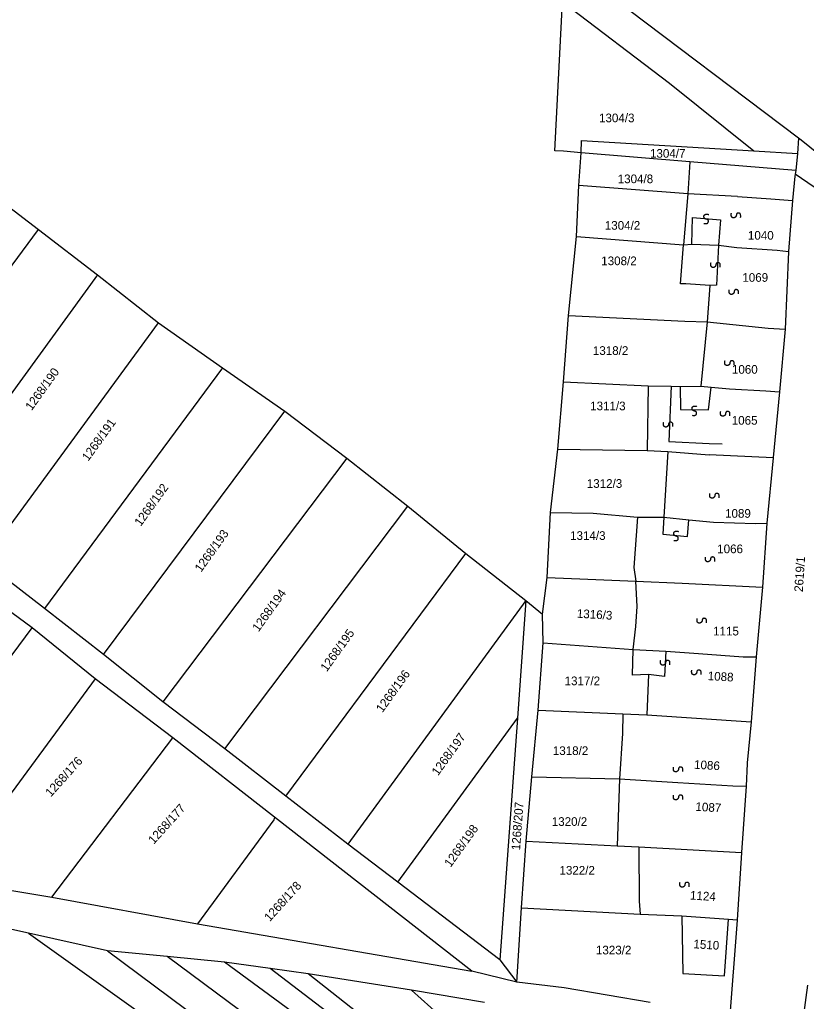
# Model space of a CAD drawing. Extents: x -581999 to -572728, y -1219553 to -1212032.
# Drawn here: x -577931.4 to -577749.9, y -1215415.3 to -1215188.7 of the extents above; entities that cross this region are included whole.
import ezdxf

# ---------------------------------------------------------------- set-up
doc = ezdxf.new("R2010")
doc.units = 0
for name, color, linetype in [('Vrstva 1', 7, 'Continuous'), ('Vrstva 2', 7, 'Continuous'), ('Vrstva 4', 7, 'Continuous'), ('Vrstva 6', 7, 'Continuous')]:
    doc.layers.add(name, color=color, linetype=linetype)

msp = doc.modelspace()

# ---------------------------------------------------------------- linework, layer by layer
at = {"layer": 'Vrstva 1'}
for p, q in [((-577751.771, -1215216.11), (-577797.256, -1215181.691)), ((-577751.157, -1215216.558), (-577751.771, -1215216.11)), ((-577744.409, -1215221.978), (-577751.157, -1215216.558)), ((-577802.407, -1215226.986), (-577801.847, -1215219.478)), ((-577752.368, -1215223.554), (-577752.496, -1215224.418)), ((-577752.363, -1215223.503), (-577752.368, -1215223.554)), ((-577752.566, -1215224.831), (-577753.134, -1215230.436)), ((-577752.496, -1215224.418), (-577752.566, -1215224.831)), ((-577802.986, -1215238.757), (-577802.407, -1215226.986)), ((-577777.318, -1215228.893), (-577802.407, -1215226.986)), ((-577765.812, -1215229.55), (-577777.318, -1215228.893)), ((-577765.812, -1215229.55), (-577758.155, -1215230.092)), ((-577758.155, -1215230.092), (-577753.134, -1215230.436)), ((-577753.134, -1215230.436), (-577754.028, -1215242.216)), ((-577789.005, -1215324.155), (-577789.292, -1215318.312)), ((-577789.269, -1215328.791), (-577789.005, -1215324.155)), ((-577789.883, -1215334.034), (-577789.269, -1215328.791)), ((-577811.765, -1215348.086), (-577810.639, -1215332.549)), ((-577813.247, -1215363.44), (-577811.765, -1215348.086)), ((-577814.554, -1215378.335), (-577813.247, -1215363.44)), ((-577815.679, -1215393.687), (-577814.554, -1215378.335)), ((-577816.723, -1215410.844), (-577815.679, -1215393.687)), ((-577765.869, -1215396.516), (-577767.937, -1215422.983)), ((-577765.866, -1215396.47), (-577765.869, -1215396.516)), ((-577820.615, -1215405.714), (-577816.723, -1215410.844)), ((-577816.723, -1215410.844), (-577827.089, -1215408.314)), ((-577805.815, -1215412.158), (-577816.723, -1215410.844)), ((-577785.972, -1215415.498), (-577805.815, -1215412.158))]:
    msp.add_line(p, q, dxfattribs=at)
for points in [[(-577805.958, -1215219.11), (-577807.932, -1215218.976), (-577806.206, -1215184.597)], [(-577806.206, -1215184.597), (-577781.483, -1215203.427), (-577762.083, -1215219.029)], [(-577801.847, -1215219.478), (-577801.837, -1215216.584), (-577762.083, -1215219.029)], [(-577751.771, -1215216.11), (-577751.975, -1215219.597)], [(-577801.847, -1215219.478), (-577805.958, -1215219.11)], [(-577762.083, -1215219.029), (-577751.975, -1215219.597)], [(-577776.789, -1215221.516), (-577801.847, -1215219.478)], [(-577776.789, -1215221.516), (-577777.318, -1215228.893), (-577778.291, -1215240.731)], [(-577752.363, -1215223.503), (-577776.789, -1215221.516)], [(-577751.975, -1215219.597), (-577751.977, -1215219.632), (-577752.363, -1215223.503)], [(-577940.637, -1215226.759), (-577927.015, -1215237.173)], [(-577968.083, -1215292.72), (-577927.015, -1215237.173)], [(-577927.015, -1215237.173), (-577913.394, -1215247.583)], [(-577804.838, -1215257.018), (-577802.986, -1215238.757)], [(-577802.986, -1215238.757), (-577778.291, -1215240.731)], [(-577777.744, -1215249.708), (-577778.979, -1215249.702), (-577778.291, -1215240.731)], [(-577778.291, -1215240.731), (-577776.322, -1215240.561)], [(-577776.322, -1215240.561), (-577770.237, -1215240.774)], [(-577770.237, -1215240.774), (-577765.944, -1215241.341)], [(-577765.944, -1215241.341), (-577756.64, -1215241.934)], [(-577756.64, -1215241.934), (-577754.028, -1215242.216)], [(-577754.028, -1215242.216), (-577754.034, -1215242.283), (-577754.812, -1215260.145)], [(-577913.394, -1215247.583), (-577953.777, -1215303.127)], [(-577913.394, -1215247.583), (-577899.326, -1215258.684)], [(-577772.186, -1215250.113), (-577777.744, -1215249.708)], [(-577772.186, -1215250.113), (-577772.804, -1215258.486)], [(-577805.966, -1215272.306), (-577804.838, -1215257.018)], [(-577804.838, -1215257.018), (-577777.994, -1215258.278)], [(-577939.703, -1215313.76), (-577899.326, -1215258.684)], [(-577899.326, -1215258.684), (-577884.576, -1215269.096)], [(-577777.994, -1215258.278), (-577772.804, -1215258.486)], [(-577772.804, -1215258.486), (-577774.288, -1215273.307)], [(-577772.804, -1215258.486), (-577758.756, -1215259.904)], [(-577758.756, -1215259.904), (-577754.812, -1215260.145)], [(-577754.812, -1215260.145), (-577754.814, -1215260.183), (-577756.116, -1215274.598)], [(-577884.576, -1215269.096), (-577925.633, -1215324.619)], [(-577884.576, -1215269.096), (-577870.204, -1215279.078)], [(-577807.27, -1215287.853), (-577805.966, -1215272.306)], [(-577805.966, -1215272.306), (-577786.458, -1215273.244)], [(-577786.458, -1215273.244), (-577786.689, -1215288.183)], [(-577786.458, -1215273.244), (-577781.089, -1215273.272)], [(-577781.089, -1215273.272), (-577779.066, -1215273.348)], [(-577779.066, -1215273.348), (-577774.288, -1215273.307)], [(-577774.288, -1215273.307), (-577771.903, -1215273.51)], [(-577771.903, -1215273.51), (-577767.67, -1215273.884)], [(-577767.67, -1215273.884), (-577759.302, -1215274.376)], [(-577759.302, -1215274.376), (-577756.116, -1215274.598)], [(-577756.116, -1215274.598), (-577756.12, -1215274.642), (-577757.603, -1215289.79)], [(-577912.02, -1215335.244), (-577870.204, -1215279.078)], [(-577870.204, -1215279.078), (-577855.919, -1215289.941)], [(-577808.928, -1215302.434), (-577807.27, -1215287.853)], [(-577807.27, -1215287.853), (-577786.689, -1215288.183)], [(-577786.689, -1215288.183), (-577781.858, -1215288.389)], [(-577781.858, -1215288.389), (-577782.805, -1215303.57)], [(-577781.858, -1215288.389), (-577772.376, -1215289.161), (-577772.332, -1215289.06)], [(-577772.332, -1215289.06), (-577757.603, -1215289.79)], [(-577855.919, -1215289.941), (-577898.354, -1215346.177)], [(-577855.919, -1215289.941), (-577841.863, -1215301.031)], [(-577757.603, -1215289.79), (-577757.606, -1215289.821), (-577759.097, -1215304.889), (-577759.098, -1215304.912)], [(-577884.067, -1215357.03), (-577841.863, -1215301.031)], [(-577841.863, -1215301.031), (-577828.493, -1215311.884)], [(-577809.694, -1215317.436), (-577808.928, -1215302.434)], [(-577808.928, -1215302.434), (-577799.088, -1215302.65)], [(-577799.088, -1215302.65), (-577788.889, -1215303.539)], [(-577788.889, -1215303.539), (-577789.715, -1215315.17)], [(-577788.889, -1215303.539), (-577782.805, -1215303.57)], [(-577782.805, -1215303.57), (-577777.081, -1215304.143), (-577771.357, -1215304.714)], [(-577771.357, -1215304.714), (-577761.639, -1215305.003)], [(-577761.639, -1215305.003), (-577759.098, -1215304.912)], [(-577759.098, -1215304.912), (-577760.043, -1215319.674)], [(-577870.011, -1215367.879), (-577828.493, -1215311.884)], [(-577828.493, -1215311.884), (-577814.672, -1215322.737)], [(-577925.633, -1215324.619), (-577939.703, -1215313.76)], [(-577789.715, -1215315.17), (-577789.292, -1215318.312)], [(-577928.473, -1215329.085), (-577942.318, -1215318.916)], [(-577810.796, -1215325.926), (-577809.694, -1215317.436)], [(-577809.694, -1215317.436), (-577800.348, -1215317.861)], [(-577800.348, -1215317.861), (-577789.292, -1215318.312)], [(-577789.292, -1215318.312), (-577778.595, -1215318.742)], [(-577778.595, -1215318.742), (-577760.043, -1215319.674)], [(-577760.043, -1215319.674), (-577760.045, -1215319.706), (-577761.534, -1215335.782), (-577761.534, -1215335.783)], [(-577814.672, -1215322.737), (-577855.733, -1215378.955)], [(-577814.672, -1215322.737), (-577816.578, -1215349.928)], [(-577814.672, -1215322.737), (-577810.796, -1215325.926)], [(-577912.02, -1215335.244), (-577925.633, -1215324.619)], [(-577810.639, -1215332.549), (-577810.796, -1215325.926)], [(-577968.996, -1215383.692), (-577928.473, -1215329.085)], [(-577913.954, -1215340.861), (-577928.473, -1215329.085)], [(-577810.639, -1215332.549), (-577789.883, -1215334.034)], [(-577786.316, -1215339.865), (-577790.048, -1215340.012), (-577789.883, -1215334.034)], [(-577789.883, -1215334.034), (-577782.369, -1215334.433)], [(-577782.369, -1215334.433), (-577774.857, -1215335.012)], [(-577898.354, -1215346.177), (-577912.02, -1215335.244)], [(-577774.857, -1215335.012), (-577764.485, -1215335.786)], [(-577764.485, -1215335.786), (-577761.534, -1215335.783)], [(-577761.534, -1215335.783), (-577762.657, -1215350.732)], [(-577913.954, -1215340.861), (-577948.085, -1215387.231)], [(-577896.035, -1215354.486), (-577913.954, -1215340.861)], [(-577786.316, -1215339.865), (-577786.705, -1215349.162)], [(-577884.067, -1215357.03), (-577898.354, -1215346.177)], [(-577811.765, -1215348.086), (-577792.251, -1215348.955)], [(-577844.176, -1215387.723), (-577816.578, -1215349.928)], [(-577816.578, -1215349.928), (-577820.615, -1215405.714)], [(-577792.251, -1215348.955), (-577792.317, -1215353.468)], [(-577792.251, -1215348.955), (-577786.705, -1215349.162)], [(-577786.705, -1215349.162), (-577762.657, -1215350.732)], [(-577762.657, -1215350.732), (-577762.66, -1215350.773), (-577763.574, -1215360.25)], [(-577923.973, -1215391.226), (-577896.035, -1215354.486)], [(-577872.633, -1215372.791), (-577896.035, -1215354.486)], [(-577792.317, -1215353.468), (-577793.018, -1215363.948)], [(-577870.011, -1215367.879), (-577884.067, -1215357.03)], [(-577763.574, -1215360.25), (-577763.583, -1215360.343), (-577763.791, -1215365.62)], [(-577813.247, -1215363.44), (-577793.018, -1215363.948)], [(-577793.018, -1215363.948), (-577793.608, -1215379.399)], [(-577793.018, -1215363.948), (-577779.604, -1215364.736)], [(-577779.604, -1215364.736), (-577766.907, -1215365.518)], [(-577766.907, -1215365.518), (-577763.791, -1215365.62)], [(-577763.791, -1215365.62), (-577763.792, -1215365.64), (-577764.917, -1215380.953)], [(-577855.733, -1215378.955), (-577870.011, -1215367.879)], [(-577872.633, -1215372.791), (-577872.789, -1215373.347), (-577890.356, -1215397.345)], [(-577827.089, -1215408.314), (-577872.633, -1215372.791)], [(-577844.176, -1215387.723), (-577855.733, -1215378.955)], [(-577814.554, -1215378.335), (-577793.608, -1215379.399)], [(-577793.608, -1215379.399), (-577788.6, -1215379.604)], [(-577788.6, -1215379.604), (-577764.917, -1215380.953)], [(-577788.6, -1215379.604), (-577788.498, -1215392.134)], [(-577764.917, -1215380.953), (-577764.92, -1215380.989), (-577765.866, -1215396.47)], [(-577948.085, -1215387.231), (-577923.973, -1215391.226)], [(-577820.615, -1215405.714), (-577844.176, -1215387.723)], [(-577929.364, -1215399.559), (-577971.667, -1215390.161)], [(-577923.973, -1215391.226), (-577890.356, -1215397.345)], [(-577815.679, -1215393.687), (-577788.295, -1215395.139)], [(-577788.498, -1215392.134), (-577788.295, -1215395.139)], [(-577788.295, -1215395.139), (-577778.638, -1215395.545)], [(-577778.638, -1215395.545), (-577767.91, -1215396.318)], [(-577778.638, -1215395.545), (-577778.43, -1215408.844), (-577768.803, -1215409.387), (-577767.91, -1215396.318)], [(-577890.356, -1215397.345), (-577827.089, -1215408.314)], [(-577767.91, -1215396.318), (-577765.866, -1215396.47)], [(-577911.143, -1215403.634), (-577929.364, -1215399.559)], [(-577929.364, -1215399.559), (-577873.654, -1215439.317), (-577851.298, -1215457.508), (-577822.237, -1215481.153)], [(-577897.389, -1215404.912), (-577911.143, -1215403.634)], [(-577911.143, -1215403.634), (-577846.06, -1215452.036), (-577819.48, -1215472.151)], [(-577824.972, -1215458.728), (-577897.389, -1215404.912)], [(-577884.153, -1215406.188), (-577897.389, -1215404.912)], [(-577822.036, -1215451.885), (-577884.153, -1215406.188)], [(-577873.644, -1215407.692), (-577884.153, -1215406.188)], [(-577820.341, -1215448.471), (-577873.644, -1215407.692)], [(-577864.881, -1215408.946), (-577873.644, -1215407.692)], [(-577818.922, -1215445.136), (-577864.881, -1215408.946)], [(-577841.001, -1215412.699), (-577864.881, -1215408.946)], [(-577749.649, -1215411.514), (-577752.037, -1215429.194), (-577745.606, -1215430.487), (-577738.822, -1215432.864), (-577735.959, -1215431.975)], [(-577814.255, -1215436.661), (-577841.001, -1215412.699)], [(-577824.17, -1215415.551), (-577841.001, -1215412.699)]]:
    msp.add_lwpolyline(points, dxfattribs=at)
at = {"layer": 'Vrstva 4'}
for points in [[(-577744.409, -1215221.978), (-577744.974, -1215229.573), (-577752.496, -1215224.418)], [(-577776.322, -1215240.561), (-577776.208, -1215234.362), (-577769.784, -1215234.897), (-577770.237, -1215240.774)], [(-577770.237, -1215240.774), (-577770.702, -1215249.996)], [(-577770.702, -1215249.996), (-577772.186, -1215250.113)], [(-577781.089, -1215273.272), (-577781.67, -1215286.039)], [(-577779.066, -1215273.348), (-577778.962, -1215278.714), (-577772.538, -1215278.748), (-577771.903, -1215273.51)], [(-577781.67, -1215286.039), (-577772.323, -1215286.566)], [(-577772.323, -1215286.566), (-577769.325, -1215286.646)], [(-577782.805, -1215303.57), (-577783.019, -1215307.469), (-577777.338, -1215307.998), (-577777.081, -1215304.143)], [(-577782.369, -1215334.433), (-577782.639, -1215340.297), (-577786.316, -1215339.865)]]:
    msp.add_lwpolyline(points, dxfattribs=at)
at = {"layer": 'Vrstva 6'}
for points in [[(-577773.579, -1215235.74), (-577772.738, -1215235.892), (-577772.475, -1215235.178), (-577772.707, -1215234.844), (-577773.119, -1215234.771), (-577773.415, -1215234.599), (-577773.565, -1215234.338), (-577773.593, -1215234.109), (-577773.519, -1215233.851), (-577773.238, -1215233.615), (-577772.626, -1215233.617), (-577772.463, -1215233.699)], [(-577765.109, -1215234.364), (-577765.014, -1215233.513), (-577765.744, -1215233.301), (-577766.061, -1215233.555), (-577766.106, -1215233.971), (-577766.257, -1215234.278), (-577766.506, -1215234.445), (-577766.733, -1215234.489), (-577766.996, -1215234.433), (-577767.251, -1215234.169), (-577767.291, -1215233.559), (-577767.221, -1215233.39)], [(-577769.822, -1215245.809), (-577769.727, -1215244.958), (-577770.457, -1215244.746), (-577770.774, -1215245), (-577770.819, -1215245.416), (-577770.97, -1215245.723), (-577771.219, -1215245.89), (-577771.446, -1215245.934), (-577771.709, -1215245.878), (-577771.964, -1215245.614), (-577772.004, -1215245.004), (-577771.934, -1215244.835)], [(-577765.605, -1215252.029), (-577765.51, -1215251.178), (-577766.24, -1215250.966), (-577766.557, -1215251.22), (-577766.602, -1215251.636), (-577766.753, -1215251.943), (-577767.002, -1215252.11), (-577767.229, -1215252.154), (-577767.492, -1215252.098), (-577767.747, -1215251.834), (-577767.787, -1215251.224), (-577767.717, -1215251.055)], [(-577766.597, -1215268.449), (-577766.502, -1215267.598), (-577767.232, -1215267.386), (-577767.549, -1215267.64), (-577767.594, -1215268.056), (-577767.745, -1215268.363), (-577767.994, -1215268.53), (-577768.221, -1215268.574), (-577768.484, -1215268.518), (-577768.739, -1215268.254), (-577768.779, -1215267.644), (-577768.709, -1215267.475)], [(-577776.307, -1215280.026), (-577775.466, -1215280.178), (-577775.203, -1215279.464), (-577775.435, -1215279.13), (-577775.847, -1215279.057), (-577776.143, -1215278.885), (-577776.293, -1215278.624), (-577776.321, -1215278.395), (-577776.247, -1215278.137), (-577775.966, -1215277.901), (-577775.354, -1215277.903), (-577775.191, -1215277.985)], [(-577767.59, -1215280.142), (-577767.495, -1215279.291), (-577768.225, -1215279.079), (-577768.542, -1215279.333), (-577768.587, -1215279.749), (-577768.738, -1215280.056), (-577768.987, -1215280.223), (-577769.214, -1215280.267), (-577769.477, -1215280.211), (-577769.732, -1215279.947), (-577769.772, -1215279.337), (-577769.702, -1215279.168)], [(-577780.736, -1215282.63), (-577780.641, -1215281.779), (-577781.371, -1215281.567), (-577781.688, -1215281.821), (-577781.733, -1215282.237), (-577781.884, -1215282.544), (-577782.133, -1215282.711), (-577782.36, -1215282.755), (-577782.623, -1215282.699), (-577782.878, -1215282.435), (-577782.918, -1215281.825), (-577782.848, -1215281.656)], [(-577770.07, -1215299.051), (-577769.975, -1215298.2), (-577770.705, -1215297.988), (-577771.022, -1215298.242), (-577771.067, -1215298.658), (-577771.218, -1215298.965), (-577771.467, -1215299.132), (-577771.694, -1215299.176), (-577771.957, -1215299.12), (-577772.212, -1215298.856), (-577772.252, -1215298.246), (-577772.182, -1215298.077)], [(-577780.524, -1215308.886), (-577779.683, -1215309.038), (-577779.42, -1215308.324), (-577779.652, -1215307.99), (-577780.064, -1215307.917), (-577780.36, -1215307.745), (-577780.51, -1215307.484), (-577780.538, -1215307.255), (-577780.464, -1215306.997), (-577780.183, -1215306.761), (-577779.571, -1215306.763), (-577779.408, -1215306.845)], [(-577771.062, -1215313.729), (-577770.967, -1215312.878), (-577771.697, -1215312.666), (-577772.014, -1215312.92), (-577772.059, -1215313.336), (-577772.21, -1215313.643), (-577772.459, -1215313.81), (-577772.686, -1215313.854), (-577772.949, -1215313.798), (-577773.204, -1215313.534), (-577773.244, -1215312.924), (-577773.174, -1215312.755)], [(-577772.994, -1215327.881), (-577772.899, -1215327.03), (-577773.629, -1215326.818), (-577773.946, -1215327.072), (-577773.991, -1215327.488), (-577774.142, -1215327.795), (-577774.391, -1215327.962), (-577774.618, -1215328.006), (-577774.881, -1215327.95), (-577775.136, -1215327.686), (-577775.176, -1215327.076), (-577775.106, -1215326.907)], [(-577781.428, -1215337.579), (-577781.333, -1215336.728), (-577782.063, -1215336.516), (-577782.38, -1215336.77), (-577782.425, -1215337.186), (-577782.576, -1215337.493), (-577782.825, -1215337.66), (-577783.052, -1215337.704), (-577783.315, -1215337.648), (-577783.57, -1215337.384), (-577783.61, -1215336.774), (-577783.54, -1215336.605)], [(-577774.234, -1215339.817), (-577774.139, -1215338.966), (-577774.869, -1215338.754), (-577775.186, -1215339.008), (-577775.231, -1215339.424), (-577775.382, -1215339.731), (-577775.631, -1215339.898), (-577775.858, -1215339.942), (-577776.121, -1215339.886), (-577776.376, -1215339.622), (-577776.416, -1215339.012), (-577776.346, -1215338.843)], [(-577778.451, -1215362.196), (-577778.356, -1215361.345), (-577779.086, -1215361.133), (-577779.403, -1215361.387), (-577779.448, -1215361.803), (-577779.599, -1215362.11), (-577779.848, -1215362.277), (-577780.075, -1215362.321), (-577780.338, -1215362.265), (-577780.593, -1215362.001), (-577780.633, -1215361.391), (-577780.563, -1215361.222)], [(-577778.451, -1215368.661), (-577778.356, -1215367.81), (-577779.086, -1215367.598), (-577779.403, -1215367.852), (-577779.448, -1215368.268), (-577779.599, -1215368.575), (-577779.848, -1215368.742), (-577780.075, -1215368.786), (-577780.338, -1215368.73), (-577780.593, -1215368.466), (-577780.633, -1215367.856), (-577780.563, -1215367.687)], [(-577776.963, -1215388.803), (-577776.868, -1215387.952), (-577777.598, -1215387.74), (-577777.915, -1215387.994), (-577777.96, -1215388.41), (-577778.111, -1215388.717), (-577778.36, -1215388.884), (-577778.587, -1215388.928), (-577778.85, -1215388.872), (-577779.105, -1215388.608), (-577779.145, -1215387.998), (-577779.075, -1215387.829)]]:
    msp.add_open_spline(points, degree=2, dxfattribs=at)

# ---------------------------------------------------------------- texts
at = {"layer": 'Vrstva 2'}
for s, p in [('1304/3', (-577797.764, -1215212.411)), ('1304/7', (-577786.005, -1215220.591)), ('1304/8', (-577793.454, -1215226.47)), ('1304/2', (-577796.432, -1215237.207)), ('1040', (-577763.425, -1215239.507)), ('1308/2', (-577797.253, -1215245.387)), ('1069', (-577764.712, -1215249.221)), ('1318/2', (-577799.184, -1215266.092)), ('1060', (-577767.114, -1215270.438)), ('1311/3', (-577799.813, -1215278.874)), ('1065', (-577767.154, -1215282.197)), ('1312/3', (-577800.588, -1215296.768)), ('1089', (-577768.695, -1215303.67)), ('1314/3', (-577804.438, -1215308.782)), ('1066', (-577770.509, -1215311.85)), ('1115', (-577771.46, -1215330.828)), ('1317/2', (-577805.704, -1215342.312)), ('1318/2', (-577808.419, -1215358.416)), ('1320/2', (-577808.668, -1215374.776)), ('1322/2', (-577806.892, -1215386.024)), ('1323/2', (-577798.477, -1215404.429))]:
    msp.add_text(s, height=2, dxfattribs=at).set_placement(p)
for s, rotation, p in [('1268/190', 54.37442, (-577928.619, -1215279.075)), ('1268/191', 54.37442, (-577915.573, -1215290.763)), ('1268/192', 54.37442, (-577903.457, -1215305.781)), ('1268/193', 54.37442, (-577889.548, -1215316.38)), ('2619/1', 86.26578, (-577750.768, -1215320.842)), ('1268/194', 54.37442, (-577876.291, -1215330.128)), ('1316/3', 356.5853, (-577802.922, -1215326.724)), ('1268/195', 54.37442, (-577860.553, -1215339.339)), ('1268/196', 54.37442, (-577847.721, -1215348.773)), ('1088', 356.5853, (-577772.737, -1215341.125)), ('1268/197', 54.37442, (-577834.902, -1215363.335)), ('1268/176', 47.9746, (-577924.193, -1215368.22)), ('1086', 356.5853, (-577775.891, -1215361.574)), ('1268/177', 47.9746, (-577900.461, -1215379.136)), ('1268/207', 85.78988, (-577815.982, -1215380.451)), ('1087', 356.5853, (-577775.567, -1215371.294)), ('1268/198', 54.37442, (-577831.991, -1215384.463)), ('1268/178', 47.9746, (-577873.707, -1215396.987)), ('1124', 356.5853, (-577776.826, -1215391.763)), ('1510', 356.5853, (-577776.035, -1215403.01))]:
    msp.add_text(s, height=2, rotation=rotation, dxfattribs=at).set_placement(p)

doc.saveas('drawing.dxf')
